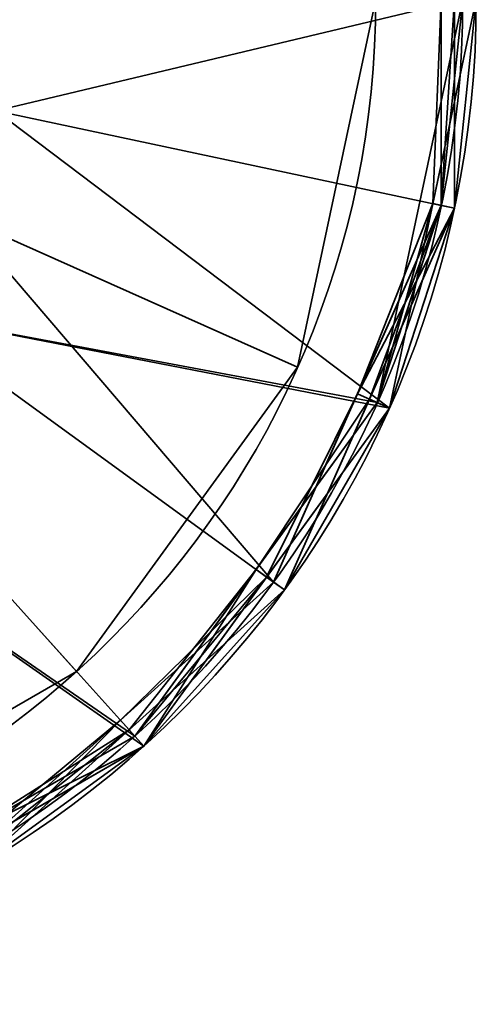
# Model space of a CAD drawing. Header units: millimetres. Extents: x -493 to 6693, y -115 to 135.
# Tile 301 of 656: x 335.09 to 338.5, y -42.41 to -35.07. Entities that reach past the tile are written whole.
import ezdxf

# ---------------------------------------------------------------- set-up
doc = ezdxf.new("R2010")
doc.units = ezdxf.units.MM
doc.layers.add('151', color=7, linetype='Continuous', true_color=0xffffff)

# ---------------------------------------------------------------- blocks, each defined once
blk = doc.blocks.new('UG_SURFACE_006')
at = {"layer": '151', "color": 253, "linetype": 'Continuous', "lineweight": 35}
for points in [[(337.75, -34.913, 302.5), (337.1664, -37.6585, 302.5), (334.6542, -36.54, 302.5), (335, -34.913, 302.5)], [(337.1664, -37.6585, 303), (337.75, -34.913, 303), (335, -34.913, 303), (334.6542, -36.54, 303)], [(337.1664, -37.6585, 303), (337.1664, -37.6585, 302.5), (337.75, -34.913, 302.5), (337.75, -34.913, 303)], [(333.6765, -37.8856, 302.5), (334.6542, -36.54, 302.5), (337.1664, -37.6585, 302.5), (335.5166, -39.9292, 302.5)], [(335.5166, -39.9292, 303), (337.1664, -37.6585, 303), (334.6542, -36.54, 303), (333.6765, -37.8856, 303)], [(335.5166, -39.9292, 303), (335.5166, -39.9292, 302.5), (337.1664, -37.6585, 302.5), (337.1664, -37.6585, 303)], [(335.5166, -39.9292, 302.5), (333.0859, -41.3326, 302.5), (332.2361, -38.7172, 302.5), (333.6765, -37.8856, 302.5)], [(333.6765, -37.8856, 303), (332.2361, -38.7172, 303), (333.0859, -41.3326, 303), (335.5166, -39.9292, 303)], [(333.0859, -41.3326, 303), (333.0859, -41.3326, 302.5), (335.5166, -39.9292, 302.5), (335.5166, -39.9292, 303)]]:
    blk.add_3dface(points, dxfattribs=at)
blk = doc.blocks.new('UG_SURFACE_007')
at = {"layer": '151', "color": 253, "linetype": 'Continuous', "lineweight": 35}
for points in [[(337.75, -34.913, 350.5), (337.1664, -37.6585, 350.5), (334.6542, -36.54, 350.5), (335, -34.913, 350.5)], [(337.1664, -37.6585, 351), (337.75, -34.913, 351), (335, -34.913, 351), (334.6542, -36.54, 351)], [(337.1664, -37.6585, 351), (337.1664, -37.6585, 350.5), (337.75, -34.913, 350.5), (337.75, -34.913, 351)], [(333.6765, -37.8856, 350.5), (334.6542, -36.54, 350.5), (337.1664, -37.6585, 350.5), (335.5166, -39.9292, 350.5)], [(335.5166, -39.9292, 351), (337.1664, -37.6585, 351), (334.6542, -36.54, 351), (333.6765, -37.8856, 351)], [(335.5166, -39.9292, 351), (335.5166, -39.9292, 350.5), (337.1664, -37.6585, 350.5), (337.1664, -37.6585, 351)], [(335.5166, -39.9292, 350.5), (333.0859, -41.3326, 350.5), (332.2361, -38.7172, 350.5), (333.6765, -37.8856, 350.5)], [(333.6765, -37.8856, 351), (332.2361, -38.7172, 351), (333.0859, -41.3326, 351), (335.5166, -39.9292, 351)], [(333.0859, -41.3326, 351), (333.0859, -41.3326, 350.5), (335.5166, -39.9292, 350.5), (335.5166, -39.9292, 351)]]:
    blk.add_3dface(points, dxfattribs=at)
blk = doc.blocks.new('UG_SURFACE_008')
at = {"layer": '151', "color": 252, "linetype": 'Continuous', "lineweight": 35}
for points in [[(338.5, -34.913, 303), (337.8516, -37.9635, 303), (334.9126, -35.7447, 303), (335, -34.913, 303)], [(337.8516, -37.9635, 350.5), (338.5, -34.913, 350.5), (335, -34.913, 350.5), (334.9126, -35.7447, 350.5)], [(337.8516, -37.9635, 350.5), (337.8516, -37.9635, 303), (338.5, -34.913, 303), (338.5, -34.913, 350.5)], [(337.8516, -37.9635, 303), (334.2361, -37.2641, 303), (334.9126, -35.7447, 303)], [(334.9126, -35.7447, 350.5), (334.2361, -37.2641, 350.5), (337.8516, -37.9635, 350.5)], [(333, -38.3771, 303), (334.2361, -37.2641, 303), (337.8516, -37.9635, 303), (336.0185, -40.4866, 303)], [(336.0185, -40.4866, 350.5), (337.8516, -37.9635, 350.5), (334.2361, -37.2641, 350.5), (333, -38.3771, 350.5)], [(336.0185, -40.4866, 350.5), (336.0185, -40.4866, 303), (337.8516, -37.9635, 303), (337.8516, -37.9635, 350.5)], [(336.0185, -40.4866, 303), (333.3176, -42.0459, 303), (331.4181, -38.8911, 303), (333, -38.3771, 303)], [(333, -38.3771, 350.5), (331.4181, -38.8911, 350.5), (333.3176, -42.0459, 350.5), (336.0185, -40.4866, 350.5)], [(333.3176, -42.0459, 350.5), (333.3176, -42.0459, 303), (336.0185, -40.4866, 303), (336.0185, -40.4866, 350.5)]]:
    blk.add_3dface(points, dxfattribs=at)
blk = doc.blocks.new('UG_SURFACE_009')
at = {"layer": '151', "color": 252, "linetype": 'Continuous', "lineweight": 35}
for points in [[(338.3361, -33.3537, 280.6), (338.3361, -36.4723, 280.6), (338.2383, -36.4516, 280.5), (338.2383, -34.913, 280.5)], [(338.3361, -33.3537, 276.6), (338.3361, -36.4723, 276.6), (338.2383, -36.4516, 276.5), (338.2383, -33.3745, 276.5)], [(338.5, -34.913, 302.4), (338.3361, -36.4723, 280.6), (338.3361, -33.3537, 280.6)], [(338.5, -34.913, 280.4), (338.3361, -36.4723, 276.6), (338.3361, -33.3537, 276.6)], [(338.2383, -33.3745, 276.5), (338.2383, -36.4516, 276.5), (336.9867, -39.2626, 276.5), (331, -34.913, 276.5)], [(334.9126, -35.7447, 351), (335, -34.913, 351), (338.2383, -33.3745, 351), (338.2383, -36.4516, 351)], [(338.3361, -34.913, 351.1), (338.3361, -36.4723, 351.1), (338.2383, -36.4516, 351), (338.2383, -33.3745, 351)], [(338.4, -34.913, 302.5), (334.9126, -34.0814, 302.5), (334.9126, -35.7447, 302.5)], [(330.2265, -42.2725, 377), (333.2867, -41.9508, 377), (335.9516, -40.4123, 377), (331, -34.913, 377)], [(335.9516, -40.4123, 377), (337.7602, -37.9229, 377), (338.4, -34.913, 377), (331, -34.913, 377)], [(336.9867, -39.2626, 276.5), (334.7, -41.3216, 276.5), (331.7735, -42.2725, 276.5), (331, -34.913, 276.5)], [(334.9126, -35.7447, 302.5), (334.2361, -37.2641, 302.5), (337.7602, -37.9229, 302.5), (338.4, -34.913, 302.5)], [(337.8516, -37.9635, 376.9), (338.5, -34.913, 376.9), (338.4, -34.913, 377), (337.7602, -37.9229, 377)], [(338.1758, -36.4383, 302.4), (338.5, -34.913, 302.4), (338.4, -34.913, 302.5), (337.7602, -37.9229, 302.5)], [(338.3361, -36.4723, 373.1), (338.5, -34.913, 376.9), (337.8516, -37.9635, 376.9)], [(338.5, -34.913, 302.4), (338.1758, -36.4383, 302.4), (338.3361, -36.4723, 280.6)], [(338.2383, -34.913, 280.5), (338.2383, -36.4516, 280.5), (338.1758, -36.4383, 280.4)], [(338.1758, -36.4383, 280.4), (338.5, -34.913, 280.4), (338.2383, -34.913, 280.5)], [(338.5, -34.913, 280.4), (338.1758, -36.4383, 280.4), (338.3361, -36.4723, 276.6)], [(338.3361, -36.4723, 372.9), (338.5, -34.913, 372.9), (338.4, -34.913, 373), (338.2383, -36.4516, 373)], [(338.3361, -34.913, 373.1), (338.3361, -36.4723, 373.1), (338.2383, -36.4516, 373)], [(338.2383, -36.4516, 373), (338.4, -34.913, 373), (338.3361, -34.913, 373.1)], [(338.5, -34.913, 372.9), (338.3361, -36.4723, 372.9), (338.3361, -36.4723, 351.1)], [(338.3361, -36.4723, 351.1), (338.3361, -34.913, 351.1), (338.5, -34.913, 372.9)], [(338.3361, -36.4723, 373.1), (338.3361, -34.913, 373.1), (338.5, -34.913, 376.9)], [(338.2383, -36.4516, 351), (336.9867, -39.2626, 351), (334.6542, -36.54, 351), (334.9126, -35.7447, 351)], [(337.6125, -37.8571, 280.5), (337.8516, -37.9635, 280.4), (338.1758, -36.4383, 280.4)], [(338.1758, -36.4383, 280.4), (338.2383, -36.4516, 280.5), (337.6125, -37.8571, 280.5)], [(337.7602, -37.9229, 302.5), (337.8516, -37.9635, 302.4), (338.1758, -36.4383, 302.4)], [(338.3361, -36.4723, 280.6), (338.1758, -36.4383, 302.4), (337.8516, -37.9635, 302.4)], [(338.3361, -36.4723, 276.6), (338.1758, -36.4383, 280.4), (337.8516, -37.9635, 280.4)], [(337.7019, -37.8969, 351.1), (337.0676, -39.3214, 351.1), (336.9867, -39.2626, 351), (338.2383, -36.4516, 351)], [(338.3361, -36.4723, 276.6), (337.0676, -39.3214, 276.6), (336.9867, -39.2626, 276.5), (338.2383, -36.4516, 276.5)], [(338.3361, -36.4723, 280.6), (337.0676, -39.3214, 280.6), (336.9867, -39.2626, 280.5), (337.6125, -37.8571, 280.5)], [(337.0676, -39.3214, 280.6), (338.3361, -36.4723, 280.6), (337.8516, -37.9635, 302.4)], [(337.0676, -39.3214, 276.6), (338.3361, -36.4723, 276.6), (337.8516, -37.9635, 280.4)], [(337.6125, -37.8571, 280.5), (338.2383, -36.4516, 280.5), (338.3361, -36.4723, 280.6)], [(338.2383, -36.4516, 351), (338.3361, -36.4723, 351.1), (337.7019, -37.8969, 351.1)], [(337.7019, -37.8969, 373.1), (337.7602, -37.9229, 373), (338.2383, -36.4516, 373)], [(338.2383, -36.4516, 373), (338.3361, -36.4723, 373.1), (337.7019, -37.8969, 373.1)], [(337.8516, -37.9635, 372.9), (337.7019, -37.8969, 351.1), (338.3361, -36.4723, 351.1)], [(337.8516, -37.9635, 376.9), (337.7019, -37.8969, 373.1), (338.3361, -36.4723, 373.1)], [(338.2383, -36.4516, 373), (337.7602, -37.9229, 373), (337.8516, -37.9635, 372.9), (338.3361, -36.4723, 372.9)], [(338.3361, -36.4723, 351.1), (338.3361, -36.4723, 372.9), (337.8516, -37.9635, 372.9)], [(336.9867, -39.2626, 351), (334.7, -41.3216, 351), (333.6765, -37.8856, 351), (334.6542, -36.54, 351)], [(335.9516, -40.4123, 302.5), (337.7602, -37.9229, 302.5), (334.2361, -37.2641, 302.5), (333, -38.3771, 302.5)], [(336.8559, -39.1676, 373), (337.7602, -37.9229, 373), (337.7019, -37.8969, 373.1)], [(337.7019, -37.8969, 373.1), (337.0676, -39.3214, 373.1), (336.8559, -39.1676, 373)], [(337.6125, -37.8571, 280.5), (336.9867, -39.2626, 280.5), (336.935, -39.2251, 280.4)], [(336.935, -39.2251, 280.4), (337.8516, -37.9635, 280.4), (337.6125, -37.8571, 280.5)], [(337.0676, -39.3214, 351.1), (337.7019, -37.8969, 351.1), (337.8516, -37.9635, 372.9)], [(337.0676, -39.3214, 373.1), (337.7019, -37.8969, 373.1), (337.8516, -37.9635, 376.9)], [(336.0185, -40.4866, 376.9), (337.8516, -37.9635, 376.9), (337.7602, -37.9229, 377), (335.9516, -40.4123, 377)], [(336.935, -39.2251, 302.4), (337.8516, -37.9635, 302.4), (337.7602, -37.9229, 302.5), (335.9516, -40.4123, 302.5)], [(336.0185, -40.4866, 372.9), (337.8516, -37.9635, 372.9), (337.7602, -37.9229, 373), (336.8559, -39.1676, 373)], [(337.8516, -37.9635, 372.9), (336.0185, -40.4866, 372.9), (337.0676, -39.3214, 351.1)], [(337.8516, -37.9635, 376.9), (336.0185, -40.4866, 376.9), (337.0676, -39.3214, 373.1)], [(337.8516, -37.9635, 302.4), (336.935, -39.2251, 302.4), (337.0676, -39.3214, 280.6)], [(337.8516, -37.9635, 280.4), (336.935, -39.2251, 280.4), (337.0676, -39.3214, 276.6)], [(333, -38.3771, 302.5), (331.4181, -38.8911, 302.5), (333.2867, -41.9508, 302.5), (335.9516, -40.4123, 302.5)], [(335.8434, -40.2921, 280.5), (336.0185, -40.4866, 280.4), (336.935, -39.2251, 280.4)], [(336.935, -39.2251, 280.4), (336.9867, -39.2626, 280.5), (335.8434, -40.2921, 280.5)], [(336.8559, -39.1676, 373), (337.0676, -39.3214, 373.1), (335.9088, -40.3648, 373.1)], [(335.9088, -40.3648, 373.1), (335.9516, -40.4123, 373), (336.8559, -39.1676, 373)], [(336.8559, -39.1676, 373), (335.9516, -40.4123, 373), (336.0185, -40.4866, 372.9)], [(335.9516, -40.4123, 302.5), (336.0185, -40.4866, 302.4), (336.935, -39.2251, 302.4)], [(337.0676, -39.3214, 280.6), (336.935, -39.2251, 302.4), (336.0185, -40.4866, 302.4)], [(337.0676, -39.3214, 276.6), (336.935, -39.2251, 280.4), (336.0185, -40.4866, 280.4)], [(334.7, -41.3216, 351), (336.9867, -39.2626, 351), (337.0676, -39.3214, 351.1), (335.9088, -40.3648, 351.1)], [(337.0676, -39.3214, 276.6), (334.75, -41.4082, 276.6), (334.7, -41.3216, 276.5), (336.9867, -39.2626, 276.5)], [(335.8434, -40.2921, 280.5), (336.9867, -39.2626, 280.5), (337.0676, -39.3214, 280.6), (334.75, -41.4082, 280.6)], [(336.0185, -40.4866, 302.4), (334.75, -41.4082, 280.6), (337.0676, -39.3214, 280.6)], [(336.0185, -40.4866, 280.4), (334.75, -41.4082, 276.6), (337.0676, -39.3214, 276.6)], [(336.0185, -40.4866, 372.9), (335.9088, -40.3648, 351.1), (337.0676, -39.3214, 351.1)], [(336.0185, -40.4866, 376.9), (335.9088, -40.3648, 373.1), (337.0676, -39.3214, 373.1)], [(335.8434, -40.2921, 280.5), (334.7, -41.3216, 280.5), (334.668, -41.2663, 280.4)], [(334.668, -41.2663, 280.4), (336.0185, -40.4866, 280.4), (335.8434, -40.2921, 280.5)], [(334.75, -41.4082, 280.6), (334.7, -41.3216, 280.5), (335.8434, -40.2921, 280.5)], [(334.6191, -41.1816, 373), (335.9516, -40.4123, 373), (335.9088, -40.3648, 373.1)], [(335.9088, -40.3648, 373.1), (334.75, -41.4082, 373.1), (334.6191, -41.1816, 373)], [(335.9088, -40.3648, 351.1), (334.75, -41.4082, 351.1), (334.7, -41.3216, 351)], [(334.75, -41.4082, 351.1), (335.9088, -40.3648, 351.1), (336.0185, -40.4866, 372.9)], [(334.75, -41.4082, 373.1), (335.9088, -40.3648, 373.1), (336.0185, -40.4866, 376.9)], [(333.3176, -42.0459, 376.9), (336.0185, -40.4866, 376.9), (335.9516, -40.4123, 377), (333.2867, -41.9508, 377)], [(334.668, -41.2663, 302.4), (336.0185, -40.4866, 302.4), (335.9516, -40.4123, 302.5), (333.2867, -41.9508, 302.5)], [(336.0185, -40.4866, 372.9), (335.9516, -40.4123, 373), (334.6191, -41.1816, 373)], [(334.6191, -41.1816, 373), (333.2867, -41.9508, 373), (333.3176, -42.0459, 372.9), (336.0185, -40.4866, 372.9)], [(336.0185, -40.4866, 372.9), (333.3176, -42.0459, 372.9), (334.75, -41.4082, 351.1)], [(334.75, -41.4082, 373.1), (336.0185, -40.4866, 376.9), (333.3176, -42.0459, 376.9)], [(336.0185, -40.4866, 302.4), (334.668, -41.2663, 302.4), (334.75, -41.4082, 280.6)], [(336.0185, -40.4866, 280.4), (334.668, -41.2663, 280.4), (334.75, -41.4082, 276.6)]]:
    blk.add_3dface(points, dxfattribs=at)
blk = doc.blocks.new('UG_SURFACE_010')
at = {"layer": '151', "color": 252, "linetype": 'Continuous', "lineweight": 35}
for points in [[(338.3361, -33.3537, 1715.6), (338.3361, -36.4723, 1715.6), (338.2383, -36.4516, 1715.5), (338.2383, -34.913, 1715.5)], [(338.3361, -33.3537, 1711.5999), (338.3361, -36.4723, 1711.5999), (338.2383, -36.4516, 1711.5), (338.2383, -33.3745, 1711.5)], [(338.5, -34.913, 1737.4001), (338.3361, -36.4723, 1715.6), (338.3361, -33.3537, 1715.6)], [(338.5, -34.913, 1715.4), (338.3361, -36.4723, 1711.5999), (338.3361, -33.3537, 1711.5999)], [(338.2383, -33.3745, 1711.5), (338.2383, -36.4516, 1711.5), (336.9867, -39.2626, 1711.5), (331, -34.913, 1711.5)], [(334.9126, -35.7447, 1786), (335, -34.913, 1786), (338.2383, -33.3745, 1786), (338.2383, -36.4516, 1786)], [(338.3361, -34.913, 1786.1), (338.3361, -36.4723, 1786.1), (338.2383, -36.4516, 1786), (338.2383, -33.3745, 1786)], [(338.4, -34.913, 1737.5), (334.9126, -34.0814, 1737.5), (334.9126, -35.7447, 1737.5)], [(330.2265, -42.2725, 1812), (333.2867, -41.9508, 1812), (335.9516, -40.4123, 1812), (331, -34.913, 1812)], [(335.9516, -40.4123, 1812), (337.7602, -37.9229, 1812), (338.4, -34.913, 1812), (331, -34.913, 1812)], [(336.9867, -39.2626, 1711.5), (334.7, -41.3216, 1711.5), (331.7735, -42.2725, 1711.5), (331, -34.913, 1711.5)], [(334.9126, -35.7447, 1737.5), (334.2361, -37.2641, 1737.5), (337.7602, -37.9229, 1737.5), (338.4, -34.913, 1737.5)], [(337.8516, -37.9635, 1811.9), (338.5, -34.913, 1811.9), (338.4, -34.913, 1812), (337.7602, -37.9229, 1812)], [(338.1758, -36.4383, 1737.4001), (338.5, -34.913, 1737.4001), (338.4, -34.913, 1737.5), (337.7602, -37.9229, 1737.5)], [(338.5, -34.913, 1811.9), (337.8516, -37.9635, 1811.9), (338.3361, -36.4723, 1808.1)], [(338.5, -34.913, 1737.4001), (338.1758, -36.4383, 1737.4001), (338.3361, -36.4723, 1715.6)], [(338.2383, -34.913, 1715.5), (338.2383, -36.4516, 1715.5), (338.1758, -36.4383, 1715.4)], [(338.1758, -36.4383, 1715.4), (338.5, -34.913, 1715.4), (338.2383, -34.913, 1715.5)], [(338.5, -34.913, 1715.4), (338.1758, -36.4383, 1715.4), (338.3361, -36.4723, 1711.5999)], [(338.3361, -36.4723, 1807.9), (338.5, -34.913, 1807.9), (338.4, -34.913, 1808), (338.2383, -36.4516, 1808)], [(338.3361, -34.913, 1808.1), (338.3361, -36.4723, 1808.1), (338.2383, -36.4516, 1808)], [(338.2383, -36.4516, 1808), (338.4, -34.913, 1808), (338.3361, -34.913, 1808.1)], [(338.5, -34.913, 1807.9), (338.3361, -36.4723, 1807.9), (338.3361, -36.4723, 1786.1)], [(338.3361, -36.4723, 1786.1), (338.3361, -34.913, 1786.1), (338.5, -34.913, 1807.9)], [(338.3361, -36.4723, 1808.1), (338.3361, -34.913, 1808.1), (338.5, -34.913, 1811.9)], [(338.2383, -36.4516, 1786), (336.9867, -39.2626, 1786), (334.6542, -36.54, 1786), (334.9126, -35.7447, 1786)], [(337.6125, -37.8571, 1715.5), (337.8516, -37.9635, 1715.4), (338.1758, -36.4383, 1715.4)], [(338.1758, -36.4383, 1715.4), (338.2383, -36.4516, 1715.5), (337.6125, -37.8571, 1715.5)], [(337.7602, -37.9229, 1737.5), (337.8516, -37.9635, 1737.4001), (338.1758, -36.4383, 1737.4001)], [(338.3361, -36.4723, 1715.6), (338.1758, -36.4383, 1737.4001), (337.8516, -37.9635, 1737.4001)], [(338.3361, -36.4723, 1711.5999), (338.1758, -36.4383, 1715.4), (337.8516, -37.9635, 1715.4)], [(337.7019, -37.8969, 1786.1), (337.0676, -39.3214, 1786.1), (336.9867, -39.2626, 1786), (338.2383, -36.4516, 1786)], [(338.3361, -36.4723, 1711.5999), (337.0676, -39.3214, 1711.5999), (336.9867, -39.2626, 1711.5), (338.2383, -36.4516, 1711.5)], [(338.3361, -36.4723, 1715.6), (337.0676, -39.3214, 1715.6), (336.9867, -39.2626, 1715.5), (337.6125, -37.8571, 1715.5)], [(337.0676, -39.3214, 1715.6), (338.3361, -36.4723, 1715.6), (337.8516, -37.9635, 1737.4001)], [(337.0676, -39.3214, 1711.5999), (338.3361, -36.4723, 1711.5999), (337.8516, -37.9635, 1715.4)], [(337.6125, -37.8571, 1715.5), (338.2383, -36.4516, 1715.5), (338.3361, -36.4723, 1715.6)], [(338.2383, -36.4516, 1786), (338.3361, -36.4723, 1786.1), (337.7019, -37.8969, 1786.1)], [(337.7019, -37.8969, 1808.1), (337.7602, -37.9229, 1808), (338.2383, -36.4516, 1808)], [(338.2383, -36.4516, 1808), (338.3361, -36.4723, 1808.1), (337.7019, -37.8969, 1808.1)], [(337.8516, -37.9635, 1807.9), (337.7019, -37.8969, 1786.1), (338.3361, -36.4723, 1786.1)], [(337.8516, -37.9635, 1811.9), (337.7019, -37.8969, 1808.1), (338.3361, -36.4723, 1808.1)], [(338.2383, -36.4516, 1808), (337.7602, -37.9229, 1808), (337.8516, -37.9635, 1807.9), (338.3361, -36.4723, 1807.9)], [(338.3361, -36.4723, 1786.1), (338.3361, -36.4723, 1807.9), (337.8516, -37.9635, 1807.9)], [(336.9867, -39.2626, 1786), (334.7, -41.3216, 1786), (333.6765, -37.8856, 1786), (334.6542, -36.54, 1786)], [(335.9516, -40.4123, 1737.5), (337.7602, -37.9229, 1737.5), (334.2361, -37.2641, 1737.5), (333, -38.3771, 1737.5)], [(336.8559, -39.1676, 1808), (337.7602, -37.9229, 1808), (337.7019, -37.8969, 1808.1)], [(337.7019, -37.8969, 1808.1), (337.0676, -39.3214, 1808.1), (336.8559, -39.1676, 1808)], [(337.6125, -37.8571, 1715.5), (336.9867, -39.2626, 1715.5), (336.935, -39.2251, 1715.4)], [(336.935, -39.2251, 1715.4), (337.8516, -37.9635, 1715.4), (337.6125, -37.8571, 1715.5)], [(337.0676, -39.3214, 1786.1), (337.7019, -37.8969, 1786.1), (337.8516, -37.9635, 1807.9)], [(337.0676, -39.3214, 1808.1), (337.7019, -37.8969, 1808.1), (337.8516, -37.9635, 1811.9)], [(336.0185, -40.4866, 1811.9), (337.8516, -37.9635, 1811.9), (337.7602, -37.9229, 1812), (335.9516, -40.4123, 1812)], [(336.935, -39.2251, 1737.4001), (337.8516, -37.9635, 1737.4001), (337.7602, -37.9229, 1737.5), (335.9516, -40.4123, 1737.5)], [(336.0185, -40.4866, 1807.9), (337.8516, -37.9635, 1807.9), (337.7602, -37.9229, 1808), (336.8559, -39.1676, 1808)], [(337.0676, -39.3214, 1786.1), (337.8516, -37.9635, 1807.9), (336.0185, -40.4866, 1807.9)], [(337.0676, -39.3214, 1808.1), (337.8516, -37.9635, 1811.9), (336.0185, -40.4866, 1811.9)], [(337.8516, -37.9635, 1737.4001), (336.935, -39.2251, 1737.4001), (337.0676, -39.3214, 1715.6)], [(337.8516, -37.9635, 1715.4), (336.935, -39.2251, 1715.4), (337.0676, -39.3214, 1711.5999)], [(333.2867, -41.9508, 1737.5), (335.9516, -40.4123, 1737.5), (333, -38.3771, 1737.5)], [(335.8434, -40.2921, 1715.5), (336.0185, -40.4866, 1715.4), (336.935, -39.2251, 1715.4)], [(336.935, -39.2251, 1715.4), (336.9867, -39.2626, 1715.5), (335.8434, -40.2921, 1715.5)], [(336.8559, -39.1676, 1808), (337.0676, -39.3214, 1808.1), (335.9088, -40.3648, 1808.1)], [(335.9088, -40.3648, 1808.1), (335.9516, -40.4123, 1808), (336.8559, -39.1676, 1808)], [(336.8559, -39.1676, 1808), (335.9516, -40.4123, 1808), (336.0185, -40.4866, 1807.9)], [(335.9516, -40.4123, 1737.5), (336.0185, -40.4866, 1737.4001), (336.935, -39.2251, 1737.4001)], [(337.0676, -39.3214, 1715.6), (336.935, -39.2251, 1737.4001), (336.0185, -40.4866, 1737.4001)], [(337.0676, -39.3214, 1711.5999), (336.935, -39.2251, 1715.4), (336.0185, -40.4866, 1715.4)], [(334.7, -41.3216, 1786), (336.9867, -39.2626, 1786), (337.0676, -39.3214, 1786.1), (335.9088, -40.3648, 1786.1)], [(337.0676, -39.3214, 1711.5999), (334.75, -41.4082, 1711.5999), (334.7, -41.3216, 1711.5), (336.9867, -39.2626, 1711.5)], [(335.8434, -40.2921, 1715.5), (336.9867, -39.2626, 1715.5), (337.0676, -39.3214, 1715.6), (334.75, -41.4082, 1715.6)], [(334.75, -41.4082, 1715.6), (337.0676, -39.3214, 1715.6), (336.0185, -40.4866, 1737.4001)], [(336.0185, -40.4866, 1715.4), (334.75, -41.4082, 1711.5999), (337.0676, -39.3214, 1711.5999)], [(336.0185, -40.4866, 1807.9), (335.9088, -40.3648, 1786.1), (337.0676, -39.3214, 1786.1)], [(336.0185, -40.4866, 1811.9), (335.9088, -40.3648, 1808.1), (337.0676, -39.3214, 1808.1)], [(335.8434, -40.2921, 1715.5), (334.7, -41.3216, 1715.5), (334.668, -41.2663, 1715.4)], [(334.668, -41.2663, 1715.4), (336.0185, -40.4866, 1715.4), (335.8434, -40.2921, 1715.5)], [(334.75, -41.4082, 1715.6), (334.7, -41.3216, 1715.5), (335.8434, -40.2921, 1715.5)], [(334.6191, -41.1816, 1808), (335.9516, -40.4123, 1808), (335.9088, -40.3648, 1808.1)], [(335.9088, -40.3648, 1808.1), (334.75, -41.4082, 1808.1), (334.6191, -41.1816, 1808)], [(335.9088, -40.3648, 1786.1), (334.75, -41.4082, 1786.1), (334.7, -41.3216, 1786)], [(334.75, -41.4082, 1786.1), (335.9088, -40.3648, 1786.1), (336.0185, -40.4866, 1807.9)], [(334.75, -41.4082, 1808.1), (335.9088, -40.3648, 1808.1), (336.0185, -40.4866, 1811.9)], [(333.3176, -42.0459, 1811.9), (336.0185, -40.4866, 1811.9), (335.9516, -40.4123, 1812), (333.2867, -41.9508, 1812)], [(334.668, -41.2663, 1737.4001), (336.0185, -40.4866, 1737.4001), (335.9516, -40.4123, 1737.5), (333.2867, -41.9508, 1737.5)], [(336.0185, -40.4866, 1807.9), (335.9516, -40.4123, 1808), (334.6191, -41.1816, 1808)], [(334.6191, -41.1816, 1808), (333.2867, -41.9508, 1808), (333.3176, -42.0459, 1807.9), (336.0185, -40.4866, 1807.9)], [(334.75, -41.4082, 1786.1), (336.0185, -40.4866, 1807.9), (333.3176, -42.0459, 1807.9)], [(334.75, -41.4082, 1808.1), (336.0185, -40.4866, 1811.9), (333.3176, -42.0459, 1811.9)], [(336.0185, -40.4866, 1737.4001), (334.668, -41.2663, 1737.4001), (334.75, -41.4082, 1715.6)], [(336.0185, -40.4866, 1715.4), (334.668, -41.2663, 1715.4), (334.75, -41.4082, 1711.5999)]]:
    blk.add_3dface(points, dxfattribs=at)
blk = doc.blocks.new('UG_SURFACE_011')
at = {"layer": '151', "color": 253, "linetype": 'Continuous', "lineweight": 35}
for points in [[(337.75, -34.913, 1487.5), (337.1664, -37.6585, 1487.5), (334.6542, -36.54, 1487.5), (335, -34.913, 1487.5)], [(337.1664, -37.6585, 1488), (337.75, -34.913, 1488), (335, -34.913, 1488), (334.6542, -36.54, 1488)], [(337.1664, -37.6585, 1488), (337.1664, -37.6585, 1487.5), (337.75, -34.913, 1487.5), (337.75, -34.913, 1488)], [(333.6765, -37.8856, 1487.5), (334.6542, -36.54, 1487.5), (337.1664, -37.6585, 1487.5), (335.5166, -39.9292, 1487.5)], [(335.5166, -39.9292, 1488), (337.1664, -37.6585, 1488), (334.6542, -36.54, 1488), (333.6765, -37.8856, 1488)], [(335.5166, -39.9292, 1488), (335.5166, -39.9292, 1487.5), (337.1664, -37.6585, 1487.5), (337.1664, -37.6585, 1488)], [(335.5166, -39.9292, 1487.5), (333.0859, -41.3326, 1487.5), (332.2361, -38.7172, 1487.5), (333.6765, -37.8856, 1487.5)], [(333.6765, -37.8856, 1488), (332.2361, -38.7172, 1488), (333.0859, -41.3326, 1488), (335.5166, -39.9292, 1488)], [(333.0859, -41.3326, 1488), (333.0859, -41.3326, 1487.5), (335.5166, -39.9292, 1487.5), (335.5166, -39.9292, 1488)]]:
    blk.add_3dface(points, dxfattribs=at)
blk = doc.blocks.new('UG_SURFACE_012')
at = {"layer": '151', "color": 253, "linetype": 'Continuous', "lineweight": 35}
for points in [[(337.75, -34.913, 1535.5), (337.1664, -37.6585, 1535.5), (334.6542, -36.54, 1535.5), (335, -34.913, 1535.5)], [(337.1664, -37.6585, 1536), (337.75, -34.913, 1536), (335, -34.913, 1536), (334.6542, -36.54, 1536)], [(337.1664, -37.6585, 1536), (337.1664, -37.6585, 1535.5), (337.75, -34.913, 1535.5), (337.75, -34.913, 1536)], [(333.6765, -37.8856, 1535.5), (334.6542, -36.54, 1535.5), (337.1664, -37.6585, 1535.5), (335.5166, -39.9292, 1535.5)], [(335.5166, -39.9292, 1536), (337.1664, -37.6585, 1536), (334.6542, -36.54, 1536), (333.6765, -37.8856, 1536)], [(335.5166, -39.9292, 1536), (335.5166, -39.9292, 1535.5), (337.1664, -37.6585, 1535.5), (337.1664, -37.6585, 1536)], [(335.5166, -39.9292, 1535.5), (333.0859, -41.3326, 1535.5), (332.2361, -38.7172, 1535.5), (333.6765, -37.8856, 1535.5)], [(333.6765, -37.8856, 1536), (332.2361, -38.7172, 1536), (333.0859, -41.3326, 1536), (335.5166, -39.9292, 1536)], [(333.0859, -41.3326, 1536), (333.0859, -41.3326, 1535.5), (335.5166, -39.9292, 1535.5), (335.5166, -39.9292, 1536)]]:
    blk.add_3dface(points, dxfattribs=at)
blk = doc.blocks.new('UG_SURFACE_013')
at = {"layer": '151', "color": 252, "linetype": 'Continuous', "lineweight": 35}
for points in [[(338.5, -34.913, 1488), (337.8516, -37.9635, 1488), (334.9126, -35.7447, 1488), (335, -34.913, 1488)], [(337.8516, -37.9635, 1535.5), (338.5, -34.913, 1535.5), (335, -34.913, 1535.5), (334.9126, -35.7447, 1535.5)], [(337.8516, -37.9635, 1535.5), (337.8516, -37.9635, 1488), (338.5, -34.913, 1488), (338.5, -34.913, 1535.5)], [(337.8516, -37.9635, 1488), (334.2361, -37.2641, 1488), (334.9126, -35.7447, 1488)], [(334.9126, -35.7447, 1535.5), (334.2361, -37.2641, 1535.5), (337.8516, -37.9635, 1535.5)], [(333, -38.3771, 1488), (334.2361, -37.2641, 1488), (337.8516, -37.9635, 1488), (336.0185, -40.4866, 1488)], [(336.0185, -40.4866, 1535.5), (337.8516, -37.9635, 1535.5), (334.2361, -37.2641, 1535.5), (333, -38.3771, 1535.5)], [(336.0185, -40.4866, 1535.5), (336.0185, -40.4866, 1488), (337.8516, -37.9635, 1488), (337.8516, -37.9635, 1535.5)], [(336.0185, -40.4866, 1488), (333.3176, -42.0459, 1488), (331.4181, -38.8911, 1488), (333, -38.3771, 1488)], [(333, -38.3771, 1535.5), (331.4181, -38.8911, 1535.5), (333.3176, -42.0459, 1535.5), (336.0185, -40.4866, 1535.5)], [(333.3176, -42.0459, 1535.5), (333.3176, -42.0459, 1488), (336.0185, -40.4866, 1488), (336.0185, -40.4866, 1535.5)]]:
    blk.add_3dface(points, dxfattribs=at)
blk = doc.blocks.new('UG_SURFACE_014')
at = {"layer": '151', "color": 253, "linetype": 'Continuous', "lineweight": 35}
for points in [[(337.75, -34.913, 1737.5), (337.1664, -37.6585, 1737.5), (334.6542, -36.54, 1737.5), (335, -34.913, 1737.5)], [(337.1664, -37.6585, 1738), (337.75, -34.913, 1738), (335, -34.913, 1738), (334.6542, -36.54, 1738)], [(337.1664, -37.6585, 1738), (337.1664, -37.6585, 1737.5), (337.75, -34.913, 1737.5), (337.75, -34.913, 1738)], [(333.6765, -37.8856, 1737.5), (334.6542, -36.54, 1737.5), (337.1664, -37.6585, 1737.5), (335.5166, -39.9292, 1737.5)], [(335.5166, -39.9292, 1738), (337.1664, -37.6585, 1738), (334.6542, -36.54, 1738), (333.6765, -37.8856, 1738)], [(335.5166, -39.9292, 1738), (335.5166, -39.9292, 1737.5), (337.1664, -37.6585, 1737.5), (337.1664, -37.6585, 1738)], [(335.5166, -39.9292, 1737.5), (333.0859, -41.3326, 1737.5), (332.2361, -38.7172, 1737.5), (333.6765, -37.8856, 1737.5)], [(333.6765, -37.8856, 1738), (332.2361, -38.7172, 1738), (333.0859, -41.3326, 1738), (335.5166, -39.9292, 1738)], [(333.0859, -41.3326, 1738), (333.0859, -41.3326, 1737.5), (335.5166, -39.9292, 1737.5), (335.5166, -39.9292, 1738)]]:
    blk.add_3dface(points, dxfattribs=at)
blk = doc.blocks.new('UG_SURFACE_015')
at = {"layer": '151', "color": 253, "linetype": 'Continuous', "lineweight": 35}
for points in [[(337.75, -34.913, 1785.5), (337.1664, -37.6585, 1785.5), (334.6542, -36.54, 1785.5), (335, -34.913, 1785.5)], [(337.1664, -37.6585, 1786), (337.75, -34.913, 1786), (335, -34.913, 1786), (334.6542, -36.54, 1786)], [(337.1664, -37.6585, 1786), (337.1664, -37.6585, 1785.5), (337.75, -34.913, 1785.5), (337.75, -34.913, 1786)], [(333.6765, -37.8856, 1785.5), (334.6542, -36.54, 1785.5), (337.1664, -37.6585, 1785.5), (335.5166, -39.9292, 1785.5)], [(335.5166, -39.9292, 1786), (337.1664, -37.6585, 1786), (334.6542, -36.54, 1786), (333.6765, -37.8856, 1786)], [(335.5166, -39.9292, 1786), (335.5166, -39.9292, 1785.5), (337.1664, -37.6585, 1785.5), (337.1664, -37.6585, 1786)], [(335.5166, -39.9292, 1785.5), (333.0859, -41.3326, 1785.5), (332.2361, -38.7172, 1785.5), (333.6765, -37.8856, 1785.5)], [(333.6765, -37.8856, 1786), (332.2361, -38.7172, 1786), (333.0859, -41.3326, 1786), (335.5166, -39.9292, 1786)], [(333.0859, -41.3326, 1786), (333.0859, -41.3326, 1785.5), (335.5166, -39.9292, 1785.5), (335.5166, -39.9292, 1786)]]:
    blk.add_3dface(points, dxfattribs=at)
blk = doc.blocks.new('UG_SURFACE_016')
at = {"layer": '151', "color": 252, "linetype": 'Continuous', "lineweight": 35}
for points in [[(338.5, -34.913, 1738), (337.8516, -37.9635, 1738), (334.9126, -35.7447, 1738), (335, -34.913, 1738)], [(337.8516, -37.9635, 1785.5), (338.5, -34.913, 1785.5), (335, -34.913, 1785.5), (334.9126, -35.7447, 1785.5)], [(337.8516, -37.9635, 1785.5), (337.8516, -37.9635, 1738), (338.5, -34.913, 1738), (338.5, -34.913, 1785.5)], [(337.8516, -37.9635, 1738), (334.2361, -37.2641, 1738), (334.9126, -35.7447, 1738)], [(334.9126, -35.7447, 1785.5), (334.2361, -37.2641, 1785.5), (337.8516, -37.9635, 1785.5)], [(333, -38.3771, 1738), (334.2361, -37.2641, 1738), (337.8516, -37.9635, 1738), (336.0185, -40.4866, 1738)], [(336.0185, -40.4866, 1785.5), (337.8516, -37.9635, 1785.5), (334.2361, -37.2641, 1785.5), (333, -38.3771, 1785.5)], [(336.0185, -40.4866, 1785.5), (336.0185, -40.4866, 1738), (337.8516, -37.9635, 1738), (337.8516, -37.9635, 1785.5)], [(336.0185, -40.4866, 1738), (333.3176, -42.0459, 1738), (331.4181, -38.8911, 1738), (333, -38.3771, 1738)], [(333, -38.3771, 1785.5), (331.4181, -38.8911, 1785.5), (333.3176, -42.0459, 1785.5), (336.0185, -40.4866, 1785.5)], [(333.3176, -42.0459, 1785.5), (333.3176, -42.0459, 1738), (336.0185, -40.4866, 1738), (336.0185, -40.4866, 1785.5)]]:
    blk.add_3dface(points, dxfattribs=at)
blk = doc.blocks.new('UG_SURFACE_017')
at = {"layer": '151', "color": 252, "linetype": 'Continuous', "lineweight": 35}
for points in [[(338.3361, -33.3537, 1465.6), (338.3361, -36.4723, 1465.6), (338.2383, -36.4516, 1465.5), (338.2383, -34.913, 1465.5)], [(338.3361, -33.3537, 1461.5999), (338.3361, -36.4723, 1461.5999), (338.2383, -36.4516, 1461.5), (338.2383, -33.3745, 1461.5)], [(338.5, -34.913, 1487.4001), (338.3361, -36.4723, 1465.6), (338.3361, -33.3537, 1465.6)], [(338.5, -34.913, 1465.4), (338.3361, -36.4723, 1461.5999), (338.3361, -33.3537, 1461.5999)], [(338.2383, -33.3745, 1461.5), (338.2383, -36.4516, 1461.5), (336.9867, -39.2626, 1461.5), (331, -34.913, 1461.5)], [(334.9126, -35.7447, 1536), (335, -34.913, 1536), (338.2383, -33.3745, 1536), (338.2383, -36.4516, 1536)], [(338.3361, -34.913, 1536.1), (338.3361, -36.4723, 1536.1), (338.2383, -36.4516, 1536), (338.2383, -33.3745, 1536)], [(338.4, -34.913, 1487.5), (334.9126, -34.0814, 1487.5), (334.9126, -35.7447, 1487.5)], [(330.2265, -42.2725, 1562), (333.2867, -41.9508, 1562), (335.9516, -40.4123, 1562), (331, -34.913, 1562)], [(335.9516, -40.4123, 1562), (337.7602, -37.9229, 1562), (338.4, -34.913, 1562), (331, -34.913, 1562)], [(336.9867, -39.2626, 1461.5), (334.7, -41.3216, 1461.5), (331.7735, -42.2725, 1461.5), (331, -34.913, 1461.5)], [(334.9126, -35.7447, 1487.5), (334.2361, -37.2641, 1487.5), (337.7602, -37.9229, 1487.5), (338.4, -34.913, 1487.5)], [(337.8516, -37.9635, 1561.9), (338.5, -34.913, 1561.9), (338.4, -34.913, 1562), (337.7602, -37.9229, 1562)], [(338.1758, -36.4383, 1487.4001), (338.5, -34.913, 1487.4001), (338.4, -34.913, 1487.5), (337.7602, -37.9229, 1487.5)], [(338.5, -34.913, 1561.9), (337.8516, -37.9635, 1561.9), (338.3361, -36.4723, 1558.1)], [(338.5, -34.913, 1487.4001), (338.1758, -36.4383, 1487.4001), (338.3361, -36.4723, 1465.6)], [(338.2383, -34.913, 1465.5), (338.2383, -36.4516, 1465.5), (338.1758, -36.4383, 1465.4)], [(338.1758, -36.4383, 1465.4), (338.5, -34.913, 1465.4), (338.2383, -34.913, 1465.5)], [(338.5, -34.913, 1465.4), (338.1758, -36.4383, 1465.4), (338.3361, -36.4723, 1461.5999)], [(338.3361, -36.4723, 1557.9), (338.5, -34.913, 1557.9), (338.4, -34.913, 1558), (338.2383, -36.4516, 1558)], [(338.3361, -34.913, 1558.1), (338.3361, -36.4723, 1558.1), (338.2383, -36.4516, 1558)], [(338.2383, -36.4516, 1558), (338.4, -34.913, 1558), (338.3361, -34.913, 1558.1)], [(338.5, -34.913, 1557.9), (338.3361, -36.4723, 1557.9), (338.3361, -36.4723, 1536.1)], [(338.3361, -36.4723, 1536.1), (338.3361, -34.913, 1536.1), (338.5, -34.913, 1557.9)], [(338.3361, -36.4723, 1558.1), (338.3361, -34.913, 1558.1), (338.5, -34.913, 1561.9)], [(338.2383, -36.4516, 1536), (336.9867, -39.2626, 1536), (334.6542, -36.54, 1536), (334.9126, -35.7447, 1536)], [(337.6125, -37.8571, 1465.5), (337.8516, -37.9635, 1465.4), (338.1758, -36.4383, 1465.4)], [(338.1758, -36.4383, 1465.4), (338.2383, -36.4516, 1465.5), (337.6125, -37.8571, 1465.5)], [(337.7602, -37.9229, 1487.5), (337.8516, -37.9635, 1487.4001), (338.1758, -36.4383, 1487.4001)], [(338.3361, -36.4723, 1465.6), (338.1758, -36.4383, 1487.4001), (337.8516, -37.9635, 1487.4001)], [(338.3361, -36.4723, 1461.5999), (338.1758, -36.4383, 1465.4), (337.8516, -37.9635, 1465.4)], [(337.7019, -37.8969, 1536.1), (337.0676, -39.3214, 1536.1), (336.9867, -39.2626, 1536), (338.2383, -36.4516, 1536)], [(338.3361, -36.4723, 1461.5999), (337.0676, -39.3214, 1461.5999), (336.9867, -39.2626, 1461.5), (338.2383, -36.4516, 1461.5)], [(338.3361, -36.4723, 1465.6), (337.0676, -39.3214, 1465.6), (336.9867, -39.2626, 1465.5), (337.6125, -37.8571, 1465.5)], [(337.8516, -37.9635, 1487.4001), (337.0676, -39.3214, 1465.6), (338.3361, -36.4723, 1465.6)], [(337.8516, -37.9635, 1465.4), (337.0676, -39.3214, 1461.5999), (338.3361, -36.4723, 1461.5999)], [(337.6125, -37.8571, 1465.5), (338.2383, -36.4516, 1465.5), (338.3361, -36.4723, 1465.6)], [(338.2383, -36.4516, 1536), (338.3361, -36.4723, 1536.1), (337.7019, -37.8969, 1536.1)], [(337.7019, -37.8969, 1558.1), (337.7602, -37.9229, 1558), (338.2383, -36.4516, 1558)], [(338.2383, -36.4516, 1558), (338.3361, -36.4723, 1558.1), (337.7019, -37.8969, 1558.1)], [(337.8516, -37.9635, 1557.9), (337.7019, -37.8969, 1536.1), (338.3361, -36.4723, 1536.1)], [(337.8516, -37.9635, 1561.9), (337.7019, -37.8969, 1558.1), (338.3361, -36.4723, 1558.1)], [(338.2383, -36.4516, 1558), (337.7602, -37.9229, 1558), (337.8516, -37.9635, 1557.9), (338.3361, -36.4723, 1557.9)], [(338.3361, -36.4723, 1536.1), (338.3361, -36.4723, 1557.9), (337.8516, -37.9635, 1557.9)], [(336.9867, -39.2626, 1536), (334.7, -41.3216, 1536), (333.6765, -37.8856, 1536), (334.6542, -36.54, 1536)], [(335.9516, -40.4123, 1487.5), (337.7602, -37.9229, 1487.5), (334.2361, -37.2641, 1487.5), (333, -38.3771, 1487.5)], [(336.8559, -39.1676, 1558), (337.7602, -37.9229, 1558), (337.7019, -37.8969, 1558.1)], [(337.7019, -37.8969, 1558.1), (337.0676, -39.3214, 1558.1), (336.8559, -39.1676, 1558)], [(337.6125, -37.8571, 1465.5), (336.9867, -39.2626, 1465.5), (336.935, -39.2251, 1465.4)], [(336.935, -39.2251, 1465.4), (337.8516, -37.9635, 1465.4), (337.6125, -37.8571, 1465.5)], [(337.0676, -39.3214, 1536.1), (337.7019, -37.8969, 1536.1), (337.8516, -37.9635, 1557.9)], [(337.0676, -39.3214, 1558.1), (337.7019, -37.8969, 1558.1), (337.8516, -37.9635, 1561.9)], [(336.0185, -40.4866, 1561.9), (337.8516, -37.9635, 1561.9), (337.7602, -37.9229, 1562), (335.9516, -40.4123, 1562)], [(336.935, -39.2251, 1487.4001), (337.8516, -37.9635, 1487.4001), (337.7602, -37.9229, 1487.5), (335.9516, -40.4123, 1487.5)], [(336.0185, -40.4866, 1557.9), (337.8516, -37.9635, 1557.9), (337.7602, -37.9229, 1558), (336.8559, -39.1676, 1558)], [(337.8516, -37.9635, 1557.9), (336.0185, -40.4866, 1557.9), (337.0676, -39.3214, 1536.1)], [(337.0676, -39.3214, 1558.1), (337.8516, -37.9635, 1561.9), (336.0185, -40.4866, 1561.9)], [(337.8516, -37.9635, 1487.4001), (336.935, -39.2251, 1487.4001), (337.0676, -39.3214, 1465.6)], [(337.8516, -37.9635, 1465.4), (336.935, -39.2251, 1465.4), (337.0676, -39.3214, 1461.5999)], [(333.2867, -41.9508, 1487.5), (335.9516, -40.4123, 1487.5), (333, -38.3771, 1487.5)], [(335.8434, -40.2921, 1465.5), (336.0185, -40.4866, 1465.4), (336.935, -39.2251, 1465.4)], [(336.935, -39.2251, 1465.4), (336.9867, -39.2626, 1465.5), (335.8434, -40.2921, 1465.5)], [(336.8559, -39.1676, 1558), (337.0676, -39.3214, 1558.1), (335.9088, -40.3648, 1558.1)], [(335.9088, -40.3648, 1558.1), (335.9516, -40.4123, 1558), (336.8559, -39.1676, 1558)], [(336.8559, -39.1676, 1558), (335.9516, -40.4123, 1558), (336.0185, -40.4866, 1557.9)], [(335.9516, -40.4123, 1487.5), (336.0185, -40.4866, 1487.4001), (336.935, -39.2251, 1487.4001)], [(337.0676, -39.3214, 1465.6), (336.935, -39.2251, 1487.4001), (336.0185, -40.4866, 1487.4001)], [(337.0676, -39.3214, 1461.5999), (336.935, -39.2251, 1465.4), (336.0185, -40.4866, 1465.4)], [(334.7, -41.3216, 1536), (336.9867, -39.2626, 1536), (337.0676, -39.3214, 1536.1), (335.9088, -40.3648, 1536.1)], [(337.0676, -39.3214, 1461.5999), (334.75, -41.4082, 1461.5999), (334.7, -41.3216, 1461.5), (336.9867, -39.2626, 1461.5)], [(335.8434, -40.2921, 1465.5), (336.9867, -39.2626, 1465.5), (337.0676, -39.3214, 1465.6), (334.75, -41.4082, 1465.6)], [(334.75, -41.4082, 1465.6), (337.0676, -39.3214, 1465.6), (336.0185, -40.4866, 1487.4001)], [(336.0185, -40.4866, 1465.4), (334.75, -41.4082, 1461.5999), (337.0676, -39.3214, 1461.5999)], [(336.0185, -40.4866, 1557.9), (335.9088, -40.3648, 1536.1), (337.0676, -39.3214, 1536.1)], [(336.0185, -40.4866, 1561.9), (335.9088, -40.3648, 1558.1), (337.0676, -39.3214, 1558.1)], [(335.8434, -40.2921, 1465.5), (334.7, -41.3216, 1465.5), (334.668, -41.2663, 1465.4)], [(334.668, -41.2663, 1465.4), (336.0185, -40.4866, 1465.4), (335.8434, -40.2921, 1465.5)], [(334.75, -41.4082, 1465.6), (334.7, -41.3216, 1465.5), (335.8434, -40.2921, 1465.5)], [(334.6191, -41.1816, 1558), (335.9516, -40.4123, 1558), (335.9088, -40.3648, 1558.1)], [(335.9088, -40.3648, 1558.1), (334.75, -41.4082, 1558.1), (334.6191, -41.1816, 1558)], [(335.9088, -40.3648, 1536.1), (334.75, -41.4082, 1536.1), (334.7, -41.3216, 1536)], [(334.75, -41.4082, 1536.1), (335.9088, -40.3648, 1536.1), (336.0185, -40.4866, 1557.9)], [(334.75, -41.4082, 1558.1), (335.9088, -40.3648, 1558.1), (336.0185, -40.4866, 1561.9)], [(333.3176, -42.0459, 1561.9), (336.0185, -40.4866, 1561.9), (335.9516, -40.4123, 1562), (333.2867, -41.9508, 1562)], [(334.668, -41.2663, 1487.4001), (336.0185, -40.4866, 1487.4001), (335.9516, -40.4123, 1487.5), (333.2867, -41.9508, 1487.5)], [(336.0185, -40.4866, 1557.9), (335.9516, -40.4123, 1558), (334.6191, -41.1816, 1558)], [(334.6191, -41.1816, 1558), (333.2867, -41.9508, 1558), (333.3176, -42.0459, 1557.9), (336.0185, -40.4866, 1557.9)], [(334.75, -41.4082, 1536.1), (336.0185, -40.4866, 1557.9), (333.3176, -42.0459, 1557.9)], [(336.0185, -40.4866, 1561.9), (333.3176, -42.0459, 1561.9), (334.75, -41.4082, 1558.1)], [(336.0185, -40.4866, 1487.4001), (334.668, -41.2663, 1487.4001), (334.75, -41.4082, 1465.6)], [(336.0185, -40.4866, 1465.4), (334.668, -41.2663, 1465.4), (334.75, -41.4082, 1461.5999)]]:
    blk.add_3dface(points, dxfattribs=at)

msp = doc.modelspace()

# ---------------------------------------------------------------- linework, layer by layer
at = {"layer": '151', "color": 253, "linetype": 'Continuous', "lineweight": -3, "extrusion": (0, 0, -1)}
for centre, radius in [((-331, -34.913, -303), 7.5), ((-331, -34.913, -350.5), 7.5), ((-331, -34.913, -280.4), 7.5), ((-331, -34.913, -302.4), 7.5), ((-331, -34.913, -376.9), 7.5), ((-331, -34.913, -372.9), 7.5), ((-331, -34.913, -1807.9), 7.5), ((-331, -34.913, -1715.4), 7.5), ((-331, -34.913, -1737.4), 7.5), ((-331, -34.913, -1811.9), 7.5), ((-331, -34.913, -1488), 7.5), ((-331, -34.913, -1535.5), 7.5), ((-331, -34.913, -1738), 7.5), ((-331, -34.913, -1785.5), 7.5), ((-331, -34.913, -1465.4), 7.5), ((-331, -34.913, -1487.4), 7.5), ((-331, -34.913, -1561.9), 7.5), ((-331, -34.913, -1557.9), 7.5), ((-331, -34.913, -351), 7.4), ((-331, -34.913, -280.5), 7.4), ((-331, -34.913, -276.5), 7.4), ((-331, -34.913, -1786), 7.4), ((-331, -34.913, -1715.5), 7.4), ((-331, -34.913, -1711.5), 7.4), ((-331, -34.913, -1536), 7.4), ((-331, -34.913, -1465.5), 7.4), ((-331, -34.913, -1461.5), 7.4), ((-331, -34.913, -302.5), 6.75), ((-331, -34.913, -303), 6.75), ((-331, -34.913, -1488), 6.75), ((-331, -34.913, -1487.5), 6.75), ((-331, -34.913, -1737.5), 6.75), ((-331, -34.913, -1738), 6.75), ((-331, -34.913, -302.5), 6.75)]:
    msp.add_circle(centre, radius, dxfattribs=at)
at = {"layer": '151', "color": 253, "linetype": 'Continuous', "lineweight": -3}
for centre, radius in [((331, -34.913, 276.6), 7.5), ((331, -34.913, 280.6), 7.5), ((331, -34.913, 373.1), 7.5), ((331, -34.913, 351.1), 7.5), ((331, -34.913, 1786.1), 7.5), ((331, -34.913, 1711.6), 7.5), ((331, -34.913, 1715.6), 7.5), ((331, -34.913, 1808.1), 7.5), ((331, -34.913, 1461.6), 7.5), ((331, -34.913, 1465.6), 7.5), ((331, -34.913, 1558.1), 7.5), ((331, -34.913, 1536.1), 7.5), ((331, -34.913, 302.5), 7.4), ((331, -34.913, 373), 7.4), ((331, -34.913, 377), 7.4), ((331, -34.913, 1812), 7.4), ((331, -34.913, 1737.5), 7.4), ((331, -34.913, 1808), 7.4), ((331, -34.913, 1487.5), 7.4), ((331, -34.913, 1558), 7.4), ((331, -34.913, 1562), 7.4), ((331, -34.913, 350.5), 6.75), ((331, -34.913, 351), 6.75), ((331, -34.913, 1536), 6.75), ((331, -34.913, 1535.5), 6.75), ((331, -34.913, 1786), 6.75), ((331, -34.913, 1785.5), 6.75)]:
    msp.add_circle(centre, radius, dxfattribs=at)

# ---------------------------------------------------------------- block references
for name in ['UG_SURFACE_008', 'UG_SURFACE_013', 'UG_SURFACE_016', 'UG_SURFACE_009', 'UG_SURFACE_010', 'UG_SURFACE_017', 'UG_SURFACE_006', 'UG_SURFACE_007', 'UG_SURFACE_011', 'UG_SURFACE_012', 'UG_SURFACE_014', 'UG_SURFACE_015']:
    msp.add_blockref(name, (0, 0), dxfattribs=at)

doc.saveas('drawing.dxf')
